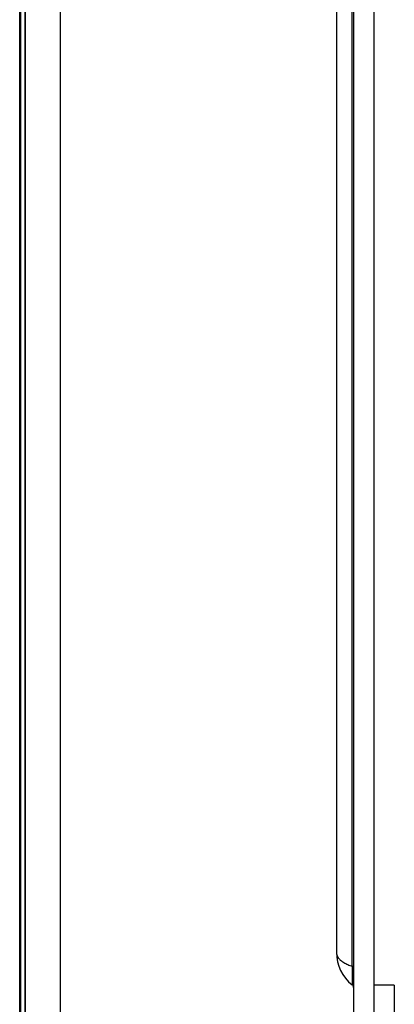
# Model space of a CAD drawing. Header units: inches. Extents: x 0 to 77643, y -44170 to 0.
# Tile 374 of 546: x 76110.45 to 76115.95, y -39524.03 to -39509.59. Entities that reach past the tile are written whole.
import ezdxf

# ---------------------------------------------------------------- set-up
doc = ezdxf.new("R2010")
doc.units = ezdxf.units.IN
doc.header["$MEASUREMENT"] = 0
doc.layers.get('0').update_dxf_attribs({"lineweight": 0})
doc.layers.add('FAKRO LOFT LADDERS', color=7, linetype='Continuous')

# ---------------------------------------------------------------- blocks, each defined once
blk = doc.blocks.new('A$C6AF374F8')
at = {"layer": 'FAKRO LOFT LADDERS', "color": 7, "linetype": 'Continuous'}
for p, q in [((32.5, 1575.17), (32.5, 2754.17)), ((32.65, 1575.32), (32.65, 2754.01)), ((33.3, 1575.97), (33.3, 2753.36)), ((33.3, 2753.36), (33.3, 1575.97)), ((38.5, 1581.17), (38.5, 2748.17)), ((81.5, 2735.99), (81.5, 2476.71)), ((84.5, 2735.99), (84.5, 2476.71)), ((79, 2718.89), (79, 2501.15)), ((81.31, 2499.13), (81.31, 2716.87)), ((81.31, 2499.13), (81.31, 2496.42)), ((87.5, 2496.36), (84.5, 2496.36)), ((87.5, 2496.36), (87.5, 2476.25))]:
    blk.add_line(p, q, dxfattribs=at)
for centre, radius, start, end in [((85, 2501.15), 6, 180, 232.0201), ((81, 2496.03), 0.5, 0, 52.0201)]:
    blk.add_arc(centre, radius, start, end, dxfattribs=at)
for points, weights in [([(79, 2501.15), (79, 2499.9), (81.31, 2499.13)], [1, 0.898717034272, 1]), ([(81.5, 2498.96), (81.5, 2499.07), (81.31, 2499.13)], [1, 0.898717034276, 1])]:
    blk.add_rational_spline(points, weights, degree=2, dxfattribs=at)

msp = doc.modelspace()

# ---------------------------------------------------------------- block references
at = {"xscale": 0.1, "yscale": 0.1, "zscale": 0.1}
msp.add_blockref('A$C6AF374F8', (76107.1973, -39773.38402), dxfattribs=at)

doc.saveas('drawing.dxf')
